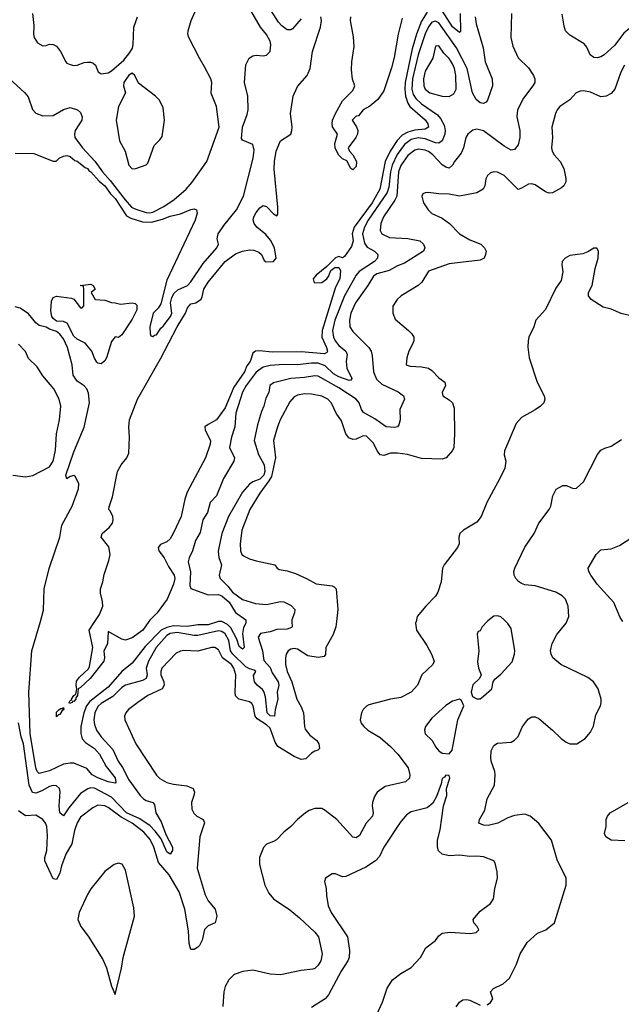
# Model space of a CAD drawing. Header units: inches. Extents: x 2001573 to 2220545, y 644482 to 846830.
# Tile 365 of 656: x 2090816 to 2094309, y 747778 to 753494. Entities that reach past the tile are written whole.
import ezdxf

# ---------------------------------------------------------------- set-up
doc = ezdxf.new("R2010")
doc.units = ezdxf.units.IN
doc.header["$MEASUREMENT"] = 0
doc.layers.add('C0794', color=7, linetype='Continuous')
doc.layers.add('C0795', color=7, linetype='Continuous')

msp = doc.modelspace()

# ---------------------------------------------------------------- linework, layer by layer
at = {"layer": 'C0794', "color": 5}
for points, elevation in [([(2092655.4, 750000), (2092652.2, 749970), (2092636.1, 749923.9), (2092594.3, 749850), (2092591.2, 749808.8), (2092583.9, 749796.1), (2092549.2, 749790.8), (2092490, 749799.9), (2092430, 749838.5), (2092410, 749843), (2092390, 749839.4), (2092375.3, 749830), (2092362.7, 749810), (2092358.7, 749790), (2092360.1, 749750), (2092369.6, 749710), (2092395.9, 749650), (2092425.2, 749550), (2092450, 749505.3), (2092463.4, 749470), (2092469.5, 749390), (2092474.3, 749374.3), (2092500.2, 749340.2), (2092540.6, 749310), (2092553.4, 749290), (2092557.2, 749262.8), (2092547.4, 749252.6), (2092530, 749247.9), (2092510, 749235.3), (2092476.9, 749203.1), (2092450, 749198.5), (2092410, 749216.3), (2092314.9, 749274.9), (2092300.3, 749300.3), (2092270, 749380.9), (2092250, 749400.7), (2092195.6, 749435.6), (2092183.2, 749450), (2092172.3, 749510), (2092163.1, 749523.1), (2092150, 749534.6), (2092088.7, 749548.7), (2092070, 749568.5), (2092067.1, 749590), (2092071.3, 749690), (2092059, 749730), (2092045, 749750), (2091993.8, 749790), (2091970, 749835.8), (2091950, 749849.1), (2091930, 749848.6), (2091850, 749828.8), (2091768.8, 749831.2), (2091750, 749828.1), (2091724.2, 749815.8), (2091642.1, 749730), (2091635.1, 749710), (2091636, 749690), (2091652.9, 749650), (2091654.4, 749630), (2091642.9, 749610), (2091559.2, 749570), (2091501.3, 749530), (2091447.2, 749490), (2091431.7, 749470), (2091425.3, 749450), (2091427.2, 749430), (2091491.1, 749290), (2091610, 749108.9), (2091630, 749089.1), (2091670, 749065.8), (2091710, 749055.1), (2091786.2, 749046.2), (2091823.7, 749030), (2091830.2, 749010), (2091827.8, 748990), (2091813.4, 748950), (2091815.3, 748910), (2091826.5, 748886.5), (2091844.4, 748870), (2091881.6, 748850), (2091890, 748831), (2091861.2, 748750), (2091847.2, 748567.2), (2091892.3, 748412.3), (2091910, 748379), (2091950.2, 748330), (2091961.2, 748290), (2091950.2, 748249.8), (2091910, 748232.8), (2091890, 748211.8), (2091874.7, 748150), (2091860.5, 748119.5), (2091851.3, 748108.7), (2091830, 748096.4), (2091810, 748096.2), (2091800.2, 748130), (2091796.5, 748203.5), (2091774.8, 748330), (2091742.7, 748430), (2091683.4, 748530), (2091621.9, 748601.9), (2091595.5, 748690), (2091573.5, 748733.5), (2091536.1, 748776.1), (2091470, 748828.7), (2091404.9, 748864.9), (2091330, 748920.4), (2091310, 748930.4), (2091270, 748933.1), (2091240.8, 748919.2), (2091170, 748864.8), (2091150, 748832.1), (2091133.5, 748786.5), (2091118.4, 748710), (2091083.4, 748650), (2091059.2, 748580.8), (2091050, 748539.6), (2091030, 748502.2), (2091010, 748506.4), (2090962.4, 748610), (2090962.1, 748630), (2090973.9, 748670), (2090976.7, 748756.7), (2090973.6, 748810), (2090965.8, 748830), (2090950, 748850.8), (2090910, 748875.7), (2090850, 748872.8), (2090810, 748900.9)], 380), ([(2092396.9, 750000), (2092398.6, 749970), (2092394.4, 749965.6), (2092370, 749956.5), (2092310, 749953.2), (2092270, 749939.9), (2092214.9, 749930), (2092200.6, 749910), (2092226, 749830), (2092234.3, 749774.3), (2092270, 749732.7), (2092282.7, 749702.7), (2092317.5, 749650), (2092320.9, 749630), (2092310.9, 749590), (2092314, 749550), (2092298.7, 749490), (2092294.9, 749450), (2092270, 749451.8), (2092252.7, 749470), (2092243.1, 749563.1), (2092233.7, 749593.7), (2092226.1, 749606.1), (2092195.1, 749630), (2092178.9, 749650), (2092173.6, 749686.4), (2092188, 749710), (2092178, 749718), (2092150, 749724.7), (2092130, 749737.6), (2092054.2, 749810), (2092040.9, 749830), (2092030, 749890), (2092010, 749927.8), (2091990, 749942.2), (2091970, 749945.5), (2091850, 749919.6), (2091830, 749918.9), (2091730, 749936.5), (2091690.2, 749930), (2091670, 749918.1), (2091608.2, 749850), (2091563.7, 749770), (2091550.5, 749730), (2091555.8, 749690), (2091551.2, 749668.8), (2091530, 749657.8), (2091430, 749630.4), (2091410, 749616.7), (2091356.3, 749563.7), (2091290, 749524.1), (2091270, 749506.5), (2091252.3, 749470), (2091247.3, 749430), (2091250, 749401.6), (2091262.4, 749370), (2091290, 749331.1), (2091356, 749256), (2091387.6, 749190), (2091413.1, 749153.1), (2091450, 749081.8), (2091515.9, 748990), (2091535.5, 748970), (2091550, 748961.1), (2091589.3, 748949.3), (2091598, 748938), (2091606.8, 748890), (2091637.3, 748837.3), (2091664.2, 748764.2), (2091702.4, 748690), (2091703.8, 748670), (2091690, 748649.6), (2091670, 748662), (2091637.4, 748737.4), (2091603.6, 748783.6), (2091574.1, 748814.1), (2091513.6, 748853.6), (2091435.3, 748890), (2091350, 748979.4), (2091250, 749032.6), (2091230, 749033.8), (2091211.8, 749028.2), (2091170, 749001.3), (2091102, 748918), (2091070, 748871.1), (2091048.4, 748890), (2091044.5, 748930), (2091051.8, 749011.8), (2091046.9, 749030), (2091030, 749045.7), (2091010, 749048.7), (2090990, 749042.5), (2090943.9, 749016.1), (2090910, 749002.8), (2090890, 749007.9), (2090870.7, 749050.7), (2090838.2, 749290), (2090824.9, 749330), (2090810, 749412.3)], 360), ([(2092129.1, 750000), (2092129.2, 749990), (2092115.4, 749964.6), (2092110.6, 749930), (2092120.3, 749850), (2092110, 749839.1), (2092090, 749854.3), (2092077.1, 749897.1), (2092042.6, 749962.6), (2092022.5, 749982.5), (2091990, 749999.2), (2091970, 749999.8), (2091910, 749980.2), (2091850, 749981.2), (2091788.9, 749971.1), (2091710, 749975.3), (2091670, 749964.9), (2091636.6, 749950), (2091544.2, 749855.8), (2091470, 749758.3), (2091410, 749709.5), (2091330, 749619.2), (2091223.5, 749536.5), (2091204.5, 749510), (2091188.7, 749470), (2091171.7, 749390), (2091171.5, 749350), (2091179.7, 749319.7), (2091198, 749298), (2091250, 749262.5), (2091279.4, 749230), (2091317.5, 749157.5), (2091370, 749092.1), (2091373.6, 749066.4), (2091370, 749062.4), (2091330.2, 749069.8), (2091270, 749091.9), (2091236.8, 749110), (2091205.8, 749145.8), (2091130, 749177), (2091110, 749178.5), (2091070, 749172.1), (2090990, 749133.8), (2090930, 749117), (2090917.5, 749130), (2090910, 749149.6), (2090876.8, 749350), (2090869.4, 749590.6), (2090887.2, 749830), (2090936, 750000)], 340), ([(2091566.3, 750000), (2091530.3, 749950), (2091470, 749905.4), (2091430, 749892), (2091410, 749898), (2091330, 749942), (2091325.3, 749870), (2091305.3, 749830), (2091308.4, 749790), (2091303.9, 749770), (2091225.5, 749670), (2091170, 749616.2), (2091156, 749610), (2091152.1, 749570), (2091142.4, 749557.6), (2091142.4, 749550), (2091130, 749536.2), (2091122.5, 749537.5), (2091120.7, 749530), (2091104.7, 749524.7), (2091102.9, 749530), (2091110, 749540.7), (2091117.5, 749542.5), (2091116.2, 749550), (2091130, 749570.6), (2091142, 749578), (2091147.8, 749610), (2091143.1, 749630), (2091145.6, 749654.4), (2091162.6, 749677.4), (2091215, 749725), (2091221, 749739), (2091240.4, 749850), (2091219.7, 749950), (2091253.1, 750000)], 320), ([(2093117.2, 750000), (2093114.6, 749990), (2093119.6, 749950), (2093180.5, 749860.5), (2093208.1, 749810), (2093222.8, 749770), (2093215.6, 749750), (2093150.2, 749690), (2093125, 749630), (2093090.1, 749589.9), (2093030, 749559.4), (2092970, 749549.8), (2092844.2, 749515.8), (2092830, 749509.4), (2092810.6, 749490), (2092800.5, 749470), (2092793, 749430), (2092798, 749410), (2092813.4, 749390), (2092838, 749370), (2092910, 749326), (2092970, 749274.4), (2093012.4, 749230), (2093071.5, 749150), (2093081.8, 749110), (2093079.5, 749090), (2093056.3, 749070), (2092937.7, 749042.3), (2092891.5, 749008.5), (2092875.3, 748984.7), (2092864.7, 748950), (2092862.6, 748930), (2092868.2, 748890), (2092864.2, 748870), (2092827.8, 748830), (2092790, 748757.7), (2092770, 748744.5), (2092750, 748747.2), (2092657.7, 748850), (2092590, 748903.6), (2092570, 748915.1), (2092530, 748913.5), (2092497, 748903), (2092474.9, 748890), (2092429.2, 748850.8), (2092390.4, 748810), (2092350, 748778), (2092306.6, 748733.4), (2092290, 748722), (2092250, 748706.6), (2092232.1, 748687.9), (2092216.1, 748650), (2092209, 748629), (2092207.9, 748590), (2092239.1, 748470), (2092262.3, 748422.3), (2092290.3, 748390), (2092385.3, 748325.3), (2092440.1, 748280.1), (2092530, 748197.1), (2092550.8, 748170), (2092573, 748070), (2092564.9, 748030), (2092550, 748004.2), (2092530, 747985.7), (2092517.8, 747982.2), (2092450, 747974.6), (2092330, 747948.1), (2092270, 747952.4), (2092170, 747975.2), (2092111.1, 747968.9), (2092060.5, 747950), (2092030, 747920.7), (2092010, 747880.9), (2092000.7, 747850), (2091994.8, 747765.2)], 420), ([(2093530.6, 750000), (2093502, 749970), (2093490, 749946), (2093478, 749942), (2093472.7, 749927.3), (2093482.8, 749830), (2093474.4, 749765.6), (2093480.7, 749730), (2093496, 749690), (2093486, 749670), (2093447.9, 749632.1), (2093438, 749590), (2093444.7, 749564.7), (2093470, 749551.3), (2093490, 749551.3), (2093510, 749566), (2093558, 749610), (2093565.2, 749650), (2093574.5, 749665.5), (2093610, 749694), (2093674.9, 749765.1), (2093689.6, 749810), (2093691.3, 749830), (2093670, 749959), (2093650, 749989.2), (2093639.3, 750000)], 440), ([(2093530, 747774.9), (2093550, 747788.4), (2093562.9, 747810), (2093549.5, 747850), (2093567, 747870), (2093622.6, 747897.4), (2093659.7, 747930), (2093700.4, 748010), (2093722.8, 748070), (2093763.2, 748136.8), (2093822, 748190), (2093870.9, 748209.1), (2093922, 748250), (2093989.2, 748470), (2093989.3, 748510), (2093937.1, 748617.1), (2093904.7, 748730), (2093830, 748828), (2093779.6, 748870), (2093750, 748881.4), (2093690, 748874), (2093650, 748859.8), (2093591.6, 748828.4), (2093536.2, 748816.2), (2093510, 748817.4), (2093483, 748830), (2093485.3, 748850), (2093516.1, 748903.9), (2093529.9, 748970.1), (2093573.5, 749050), (2093577.8, 749110), (2093574.8, 749130), (2093552.7, 749190), (2093551.8, 749210), (2093554.5, 749250), (2093570, 749280.3), (2093590, 749293.6), (2093670, 749300.3), (2093690, 749310.4), (2093710, 749332.7), (2093734.1, 749385.9), (2093758.2, 749421.8), (2093770, 749435.3), (2093790, 749447.2), (2093810, 749447.2), (2093830, 749436.5), (2093910.1, 749370.1), (2093960.9, 749320.9), (2093990, 749300.4), (2094010.3, 749290.3), (2094050.8, 749289.2), (2094099.6, 749320.4), (2094130, 749358), (2094147, 749393), (2094162.2, 749457.8), (2094188.2, 749510), (2094192.8, 749530), (2094192.8, 749550), (2094175.8, 749610), (2094148, 749650), (2094114.1, 749674.1), (2093958, 749750), (2093911.1, 749790), (2093901.6, 749810), (2093898.5, 749830), (2093906.9, 749873.1), (2093935.9, 749924.1), (2093988.3, 749990), (2093992.3, 750000)], 420), ([(2092876.4, 747690), (2092923.5, 747790), (2092949.1, 747870.9), (2092981.1, 747918.9), (2093030, 747957.4), (2093090, 747990.4), (2093143, 748050), (2093174.7, 748105.3), (2093230, 748148.2), (2093250, 748174.9), (2093269.4, 748190), (2093315.6, 748195.6), (2093431.8, 748188.2), (2093466, 748194), (2093476.6, 748203.4), (2093481.2, 748210), (2093472.7, 748230), (2093453.2, 748250), (2093449.5, 748270), (2093490, 748318.4), (2093550, 748362.8), (2093567, 748390), (2093574.7, 748450), (2093589.6, 748510), (2093587.7, 748547.7), (2093576.1, 748596.1), (2093569.3, 748610), (2093510, 748634.5), (2093470, 748638.5), (2093430, 748635.1), (2093370, 748643.5), (2093310, 748640.4), (2093270, 748649.8), (2093248.6, 748668.6), (2093241.4, 748690), (2093241.1, 748730), (2093258.4, 748790), (2093277.6, 748930), (2093296.2, 748990), (2093294, 749030), (2093314, 749090), (2093310, 749106), (2093290, 749108), (2093283.5, 749096.5), (2093270, 749088), (2093263, 749057), (2093235.6, 748984.4), (2093214.3, 748945.7), (2093181.4, 748918.6), (2093090, 748895.3), (2093062.7, 748877.3), (2093026.2, 748833.8), (2092931.3, 748690), (2092904.4, 748635.6), (2092882.3, 748610), (2092826.5, 748573.5), (2092710, 748520.5), (2092690, 748518.4), (2092650, 748536), (2092630, 748535.1), (2092591, 748510), (2092586.8, 748490), (2092596.3, 748450), (2092597.1, 748410), (2092606.4, 748350), (2092624, 748310), (2092720.2, 748170), (2092731.8, 748090), (2092729.3, 748050), (2092722.3, 748030), (2092683.2, 747970), (2092610, 747832.8), (2092590, 747808.8), (2092510, 747758.7)], 440), ([(2094330, 748726.8), (2094250, 748731.3), (2094219.6, 748750), (2094212, 748770), (2094220.7, 748810), (2094222, 748850), (2094229.9, 748870.1), (2094245.4, 748890), (2094350, 748948.4)], 380), ([(2093350, 747763.8), (2093369, 747791), (2093390, 747803.7), (2093410, 747805.7), (2093430, 747801.3), (2093490, 747772.4)], 420)]:
    msp.add_lwpolyline(points, dxfattribs=dict(at, elevation=elevation))
for points, elevation in [([(2093370, 749548.7), (2093330, 749537), (2093290, 749511.8), (2093210, 749439.5), (2093173, 749390), (2093166, 749370), (2093170, 749347.3), (2093210.5, 749310), (2093232.2, 749270), (2093250, 749248.5), (2093270, 749235.8), (2093310, 749231), (2093326.8, 749253.2), (2093360.9, 749430), (2093395.3, 749510), (2093382, 749542)], 440), ([(2091030, 749447.3), (2091030, 749474), (2091044.7, 749490), (2091055.3, 749495.3), (2091065.6, 749494.4), (2091070, 749501), (2091072.8, 749490), (2091060.2, 749479.8), (2091050, 749459.7), (2091041.4, 749458.6)], 320), ([(2091390, 748597.4), (2091365.5, 748590), (2091310, 748548.3), (2091230, 748447.6), (2091210, 748414.5), (2091162.2, 748310), (2091153.4, 748270), (2091171.9, 748230), (2091213.5, 748173.5), (2091298.2, 748038.2), (2091319.3, 747990), (2091350, 747883.8), (2091370, 747834), (2091407, 747987), (2091416.3, 748050), (2091482.5, 748290), (2091478.2, 748338.2), (2091430, 748557.2), (2091411.8, 748591.8)], 420)]:
    msp.add_lwpolyline(points, close=True, dxfattribs=dict(at, elevation=elevation))
at = {"layer": 'C0795', "color": 5}
for points, elevation in [([(2090730, 753175.1), (2090845.8, 753070), (2090865.2, 753045.2), (2090890, 752972), (2090910, 752951.3), (2090950, 752936.1), (2091010, 752938.4), (2091070, 752973.2), (2091110, 752983.6), (2091151.3, 752971.3), (2091170, 752955.5), (2091179.6, 752930), (2091177.3, 752910), (2091138.7, 752850), (2091133.9, 752830), (2091137.1, 752810), (2091180.1, 752750), (2091253.3, 752673.3), (2091295.9, 752610), (2091341.1, 752561.1), (2091428, 752448), (2091466.1, 752406.1), (2091490, 752393.7), (2091550, 752375.3), (2091570, 752371.9), (2091590, 752376.2), (2091653, 752410), (2091712.1, 752450), (2091782.6, 752510), (2091817.9, 752550), (2091903.5, 752670), (2091974.5, 752870), (2091959.3, 752990), (2091927.3, 753067.3), (2091931.7, 753128.3), (2091925.1, 753150), (2091890, 753220.9), (2091859.7, 753270), (2091798.5, 753390), (2091792.2, 753410), (2091793.7, 753430), (2091812.1, 753490), (2091872.9, 753630)], 360), ([(2090790, 752719.1), (2090898, 752718), (2091010, 752672), (2091027.3, 752672.7), (2091046, 752690), (2091070, 752701), (2091090, 752704.7), (2091110, 752698.8), (2091136.7, 752676.7), (2091150, 752672.9), (2091196.1, 752636.1), (2091210, 752630.1), (2091218.3, 752618.3), (2091230, 752611.5), (2091277.2, 752557.2), (2091310, 752530.1), (2091342.6, 752482.6), (2091370, 752455.9), (2091435.7, 752355.7), (2091462, 752342), (2091530, 752320.6), (2091582, 752318), (2091645, 752335), (2091690, 752353.7), (2091750, 752366.5), (2091810, 752392.9), (2091830, 752396.5), (2091843, 752390), (2091847.1, 752370), (2091835.7, 752330), (2091670, 751982.4), (2091636.1, 751843.9), (2091620.2, 751819.8), (2091590.4, 751790), (2091571.3, 751710), (2091572.7, 751672.7), (2091578, 751658), (2091590, 751654), (2091598, 751662), (2091610, 751664.7), (2091636.2, 751703.8), (2091650, 751714.8), (2091692.2, 751770), (2091699.2, 751790), (2091691.9, 751850), (2091699.2, 751880.8), (2091713.5, 751906.5), (2091734.1, 751925.9), (2091790.5, 751950), (2091810, 751971.5), (2091880.7, 752079.3), (2091961.1, 752170), (2091969.6, 752190), (2091961.8, 752221.8), (2091969, 752250), (2092001.7, 752298.3), (2092075.8, 752390), (2092115.6, 752470), (2092171.2, 752690), (2092176.6, 752736.6), (2092169.1, 752769.1), (2092110, 752794), (2092103.3, 752803.3), (2092108.9, 752870), (2092137.5, 752942.5), (2092142.2, 752970), (2092139.9, 753050), (2092122, 753130), (2092129, 753231), (2092147.8, 753270), (2092170, 753283.7), (2092190, 753288.7), (2092230, 753284.2), (2092250, 753287.6), (2092270.6, 753310), (2092273.8, 753350), (2092269.8, 753370), (2092250, 753407.8), (2092215.1, 753450), (2092144.1, 753570)], 340), ([(2092450, 753499.3), (2092399.5, 753440.5), (2092390, 753435.2), (2092370, 753435.6), (2092338.2, 753458.2), (2092318.8, 753478.8), (2092261.4, 753570)], 320), ([(2090890.3, 753530), (2090899, 753461), (2090895.3, 753410), (2090899.5, 753390), (2090919.6, 753359.6), (2090950, 753342.4), (2090970, 753344.4), (2090990, 753352.7), (2091010, 753350.4), (2091030, 753339.3), (2091053.4, 753310), (2091083, 753250), (2091090, 753242), (2091110, 753233), (2091130, 753228.5), (2091150, 753230.5), (2091190, 753244.9), (2091210, 753247.2), (2091230, 753247), (2091242, 753242), (2091255.8, 753230), (2091271.8, 753191.8), (2091290, 753179.5), (2091330, 753185.2), (2091350, 753196.5), (2091420.9, 753259.1), (2091456.2, 753303.8), (2091470.7, 753329.3), (2091475.3, 753350), (2091478.4, 753450), (2091500.9, 753510)], 380), ([(2091253.1, 750000), (2091279.9, 750040.1), (2091299, 750090), (2091297.1, 750117.1), (2091284.3, 750164.3), (2091285.4, 750190), (2091298.7, 750230), (2091306.4, 750273.6), (2091334.1, 750354.1), (2091340.5, 750390), (2091332.9, 750432.9), (2091289.7, 750490), (2091294.4, 750510), (2091335.1, 750544.9), (2091354.6, 750570), (2091359.4, 750590), (2091356.5, 750610), (2091342, 750642), (2091334, 750650), (2091334.8, 750665.2), (2091355.6, 750724.4), (2091383, 750870), (2091405.7, 750910), (2091437.8, 750950), (2091450, 750977.3), (2091453.2, 751070), (2091449, 751129), (2091454.4, 751170), (2091500.8, 751290), (2091634.4, 751525.6), (2091729.9, 751709.9), (2091778.3, 751790), (2091790, 751820.3), (2091810, 751844.4), (2091838, 751850), (2091869.4, 751870.6), (2091876, 751884), (2091884.5, 751930), (2091910.7, 751970), (2092009.2, 752090), (2092070, 752134.1), (2092110, 752150.8), (2092150, 752157.6), (2092176.2, 752156.2), (2092204.5, 752144.5), (2092221, 752130), (2092236.2, 752096.2), (2092247.3, 752087.3), (2092290, 752090.3), (2092305.7, 752110), (2092294.8, 752170), (2092273.3, 752213.3), (2092246.2, 752246.2), (2092192.2, 752290), (2092176.8, 752310), (2092171.9, 752331.9), (2092175.8, 752350), (2092190, 752375.2), (2092210, 752401.6), (2092230, 752414.3), (2092250, 752409.3), (2092290, 752366.7), (2092310, 752354.9), (2092314.9, 752365.1), (2092315.3, 752404.7), (2092293.4, 752626.6), (2092295, 752670), (2092305.7, 752730), (2092330, 752790.3), (2092389.5, 752830), (2092396.9, 752850), (2092398.9, 752870), (2092388.7, 752950), (2092403.5, 753050), (2092430, 753106.8), (2092484.8, 753170), (2092503.2, 753210), (2092516.7, 753310), (2092562.8, 753450), (2092569.4, 753489.4), (2092564, 753510)], 320), ([(2093182.1, 753537.9), (2093150, 753485.8), (2093119.2, 753410), (2093094.4, 753325.6), (2093053.6, 753130), (2093051.6, 753090), (2093056.7, 753050), (2093069.3, 753010), (2093082.1, 752990), (2093170, 752912.5), (2093185.2, 752890), (2093190.5, 752869.5), (2093170, 752858.1), (2093110, 752852.7), (2093070, 752841.8), (2093037, 752823), (2093007.5, 752792.5), (2092966.6, 752730), (2092937.7, 752670), (2092907.7, 752510), (2092862.7, 752430), (2092758.8, 752290), (2092747, 752250), (2092752.2, 752210), (2092743.3, 752176.7), (2092701.2, 752118.8), (2092690, 752111.9), (2092670, 752119.2), (2092650, 752111.6), (2092599.3, 752060.7), (2092536.9, 752010), (2092520.4, 751990), (2092525.3, 751965.3), (2092570, 751968.6), (2092599.2, 751990), (2092610, 752003.5), (2092622.5, 752037.5), (2092645.7, 752054.3), (2092670, 752055.5), (2092678.5, 752038.5), (2092674.6, 751990), (2092650, 751941.2), (2092571.9, 751690), (2092571.3, 751650), (2092596.6, 751590), (2092602.4, 751570), (2092598.5, 751561.5), (2092585.5, 751554.5), (2092450, 751565.6), (2092283, 751563), (2092207.9, 751572.1), (2092185.5, 751570), (2092170, 751558.7), (2092153.5, 751510), (2092135.9, 751484.1), (2092121.3, 751450), (2092059.5, 751360.5), (2092010, 751240.4), (2091958.7, 751170), (2091910, 751144.6), (2091891.3, 751130), (2091892.4, 751110), (2091923.9, 751050), (2091922.5, 751030), (2091894.4, 750950), (2091788.6, 750750), (2091775.2, 750710), (2091753.9, 750610), (2091710, 750514), (2091690, 750479.1), (2091670, 750462.6), (2091633, 750447), (2091620.3, 750430), (2091623.6, 750410), (2091655.5, 750370), (2091680.3, 750320.3), (2091712.8, 750270), (2091716.5, 750250), (2091710, 750217.2), (2091672.2, 750130), (2091614.8, 750050), (2091572.1, 750007.9), (2091566.3, 750000)], 320), ([(2093460.8, 753510), (2093466.1, 753470), (2093507, 753330), (2093518.1, 753250), (2093558.6, 753150), (2093560.9, 753110), (2093532.7, 753027.3), (2093524.5, 753015.5), (2093510, 753007.2), (2093490, 753011.7), (2093466, 753030), (2093445.9, 753070), (2093414.1, 753210), (2093352.1, 753330), (2093250, 753475.5), (2093230, 753485.6), (2093210, 753479), (2093190, 753453), (2093170, 753411.2), (2093130, 753290), (2093096.4, 753150), (2093092.5, 753090), (2093100.5, 753060.5), (2093116.2, 753036.2), (2093150, 753005.1), (2093241.1, 752941.1), (2093259.7, 752919.7), (2093281.3, 752881.3), (2093286.4, 752850), (2093284, 752830), (2093269, 752791), (2093250, 752777.2), (2093230, 752778.3), (2093170, 752802.3), (2093130, 752807.6), (2093090, 752798.6), (2093050, 752769.2), (2093008.7, 752711.3), (2092978.1, 752650), (2092968.5, 752610), (2092959, 752521), (2092950.2, 752489.8), (2092838.6, 752330), (2092818.9, 752290), (2092807.4, 752250), (2092817.4, 752197.4), (2092832.7, 752172.7), (2092875.3, 752150), (2092896.5, 752130), (2092894, 752110), (2092875.6, 752090), (2092788.1, 752031.9), (2092769.2, 752010), (2092702.4, 751890), (2092646.1, 751750), (2092631.6, 751690), (2092638.7, 751650), (2092648.6, 751628.6), (2092670, 751602.2), (2092709.5, 751570), (2092718.1, 751550), (2092711.1, 751508.9), (2092714.9, 751470), (2092743.9, 751410), (2092739.3, 751400.7), (2092730, 751398.5), (2092670, 751420.6), (2092638.8, 751438.8), (2092590, 751485.1), (2092550, 751499.8), (2092510, 751499.8), (2092430.8, 751489.2), (2092350, 751492.9), (2092270, 751486.6), (2092230, 751476.6), (2092190, 751446.9), (2092130.8, 751370), (2092110, 751331.8), (2092071.5, 751210), (2092065.6, 751130), (2092045.1, 751070), (2092034.8, 751010), (2092063, 750950), (2092060.4, 750930), (2091999.3, 750830), (2091958.2, 750730), (2091921.6, 750690), (2091906.6, 750633.4), (2091880.2, 750590), (2091863.2, 750516.8), (2091836.9, 750470), (2091819, 750410), (2091799.2, 750370), (2091794.4, 750345.6), (2091808.6, 750288.6), (2091803.4, 750210), (2091810.7, 750190.7), (2091910, 750155.5), (2091970, 750155.9), (2091990, 750149), (2092031.7, 750111.7), (2092070, 750052.1), (2092129.1, 750010), (2092129.1, 750000)], 340), ([(2093670.8, 753529.2), (2093668.7, 753390), (2093680, 753340), (2093710, 753271.8), (2093770, 753214.4), (2093799.5, 753170), (2093807.4, 753150), (2093806.3, 753130), (2093796.5, 753110), (2093741.5, 753038.5), (2093706, 752970), (2093703.2, 752930), (2093720.2, 752850), (2093719.3, 752810), (2093710, 752767), (2093690, 752739.7), (2093670, 752736.8), (2093630, 752760.3), (2093510, 752849.2), (2093470, 752857.5), (2093448.1, 752851.9), (2093417.2, 752830), (2093406, 752810), (2093392.4, 752750), (2093380.4, 752719.6), (2093340.3, 752670), (2093330, 752649.3), (2093310, 752632), (2093290, 752638), (2093270, 752651.5), (2093214.5, 752710), (2093190, 752728.6), (2093170, 752736.6), (2093130, 752741.8), (2093110, 752735.8), (2093070, 752705), (2093030, 752646.6), (2093015.2, 752610), (2093005.4, 752470), (2092994.3, 752445.7), (2092927.9, 752350), (2092913.8, 752310), (2092909.5, 752270), (2092918.6, 752250), (2092963.8, 752230), (2093070, 752223.5), (2093139.1, 752210), (2093160.3, 752190), (2093168.5, 752170), (2093161.3, 752150), (2093050, 752080.6), (2093010, 752065.2), (2092962.3, 752037.7), (2092890, 752018), (2092870, 752005.8), (2092837.2, 751950), (2092765, 751850), (2092738.7, 751790), (2092730.1, 751750), (2092732.8, 751710), (2092750, 751683.2), (2092842.6, 751590), (2092856.5, 751570), (2092863.6, 751543.6), (2092870.7, 751450), (2092887, 751407), (2092918.2, 751378.2), (2093013.9, 751333.9), (2093044.6, 751310), (2093050.2, 751290), (2093024.2, 751230), (2093025, 751170), (2093018, 751142), (2093008.9, 751131.1), (2092993.8, 751126.2), (2092944.5, 751130), (2092877.2, 751177.2), (2092813.1, 751213.1), (2092800.6, 751230), (2092787.2, 751270), (2092770.6, 751290), (2092670, 751356.3), (2092550, 751424.1), (2092530, 751426.8), (2092470, 751416.2), (2092389.6, 751410.4), (2092290, 751385.1), (2092268.5, 751370), (2092262.6, 751330), (2092244.3, 751295.7), (2092233.8, 751250), (2092220.1, 751219.9), (2092197.3, 751142.7), (2092178, 751050), (2092202.6, 750970), (2092235.8, 750910), (2092239.2, 750870), (2092232.9, 750850), (2092210, 750826), (2092169.1, 750810.9), (2092150, 750797.5), (2092110.7, 750750), (2092027.6, 750610), (2091988.9, 750510), (2091968.6, 750408.6), (2091972.1, 750372.1), (2091988.2, 750330), (2091974, 750270), (2091980.3, 750250), (2092025.3, 750205.3), (2092051, 750170), (2092110, 750127.1), (2092185.2, 750105.2), (2092250, 750097.9), (2092330, 750116.3), (2092350, 750114.8), (2092392.7, 750092.7), (2092413.1, 750070), (2092411.3, 750050), (2092396.3, 750010), (2092396.9, 750000)], 360), ([(2093037.5, 753502.5), (2093014, 753410), (2092990, 753275.1), (2092974.8, 753214.8), (2092930, 753081.2), (2092896.3, 753030), (2092850, 752992.3), (2092811.3, 752970), (2092783.6, 752936.4), (2092770, 752934), (2092747.3, 752910), (2092771.9, 752871.9), (2092779, 752850), (2092777.8, 752830), (2092767.8, 752810), (2092723.1, 752750), (2092730.5, 752730), (2092750.4, 752710), (2092771.2, 752671.2), (2092770, 752641.2), (2092750, 752622.9), (2092739.3, 752630), (2092715.2, 752675.2), (2092690, 752686.3), (2092670, 752707.6), (2092648.2, 752748.2), (2092645.5, 752774.5), (2092662, 752830), (2092632.6, 752872.6), (2092629.5, 752889.5), (2092632.9, 752910), (2092649.9, 752950.1), (2092690, 753022.6), (2092750, 753083.7), (2092761.3, 753110), (2092747.9, 753147.9), (2092743.4, 753203.4), (2092744.3, 753250), (2092757.5, 753337.5), (2092753.6, 753393.6), (2092736.9, 753490), (2092738.9, 753510)], 280), ([(2093374.1, 753530), (2093375, 753425), (2093370, 753419.7), (2093330, 753453.2), (2093267.9, 753550)], 320), ([(2094491.1, 753508.9), (2094488.1, 753490), (2094473.7, 753466.3), (2094443.2, 753456.8), (2094390, 753455.4), (2094357, 753443), (2094323.8, 753416.2), (2094270, 753344.1), (2094209.2, 753290), (2094190, 753277.9), (2094170, 753272.3), (2094150, 753275), (2094129.2, 753290), (2094110, 753333.5), (2094094.4, 753354.4), (2094010, 753403.4), (2093985, 753430), (2093976.6, 753456.6), (2093966.5, 753526.5)], 360), ([(2094328.7, 753230), (2094307.4, 753190), (2094272.3, 753090), (2094250, 753066), (2094221.6, 753050), (2094190, 753046.3), (2094130, 753073.6), (2094090, 753080.9), (2094070, 753079.7), (2094046.4, 753070), (2094011.2, 753028.8), (2093952.7, 752990), (2093936, 752970), (2093926.7, 752950), (2093906.4, 752870), (2093909.2, 752810), (2093904.5, 752750), (2093908.3, 752730), (2093919.6, 752710), (2093954.7, 752670), (2093975.4, 752630), (2093988, 752572), (2093987.3, 752552.7), (2093976.5, 752530), (2093962.1, 752517.9), (2093910, 752488.8), (2093890, 752487.7), (2093870, 752494), (2093810, 752534.6), (2093790, 752540.3), (2093770, 752538.4), (2093730, 752515), (2093710, 752508.7), (2093630, 752588.9), (2093590, 752608.9), (2093570, 752611.2), (2093550, 752605.1), (2093531.7, 752590), (2093522.4, 752570), (2093516.5, 752530), (2093508, 752510), (2093471.3, 752488.7), (2093370, 752469.8), (2093310, 752481.2), (2093250, 752483.1), (2093188.8, 752491.2), (2093170.5, 752489.5), (2093157.3, 752482.7), (2093150.7, 752469.3), (2093160.4, 752430), (2093188.8, 752390), (2093210, 752368.7), (2093270, 752341.5), (2093311.5, 752311.5), (2093370.1, 752250.1), (2093430, 752216.4), (2093493.4, 752190), (2093515.3, 752170), (2093524, 752150), (2093521.7, 752130), (2093512.2, 752110), (2093490, 752098), (2093310, 752077), (2093190, 752033.3), (2093151.4, 751970), (2093128.9, 751950), (2093030.4, 751890), (2093008.8, 751870), (2092983.1, 751830), (2092983.1, 751790), (2092995.8, 751755.8), (2093074.6, 751690), (2093093.1, 751670), (2093104, 751650), (2093104, 751630), (2093097.3, 751610), (2093076.5, 751570), (2093063.1, 751530), (2093060.7, 751490), (2093082.5, 751482.5), (2093150, 751479.2), (2093190.1, 751470.1), (2093210, 751457.8), (2093250, 751415.3), (2093284.9, 751390), (2093288.2, 751370), (2093269.1, 751330), (2093272.4, 751310), (2093310, 751287.8), (2093330, 751270.3), (2093338.6, 751238.6), (2093340.9, 751090), (2093336.8, 751010), (2093330, 750992.8), (2093292.8, 750950), (2093270, 750942.4), (2093150, 750946.2), (2093067.6, 750970), (2093010, 750978.2), (2092970, 750976.4), (2092930, 750964.1), (2092910, 750967.4), (2092891.6, 750990), (2092870, 751035), (2092830, 751076.8), (2092810, 751077.6), (2092770, 751058.8), (2092750, 751056.8), (2092727.2, 751067.2), (2092710.4, 751090.4), (2092685, 751165), (2092654.2, 751210), (2092627.1, 751267.1), (2092606, 751290), (2092570, 751307.8), (2092510, 751319.6), (2092470, 751322.2), (2092430, 751314.5), (2092410, 751304.2), (2092383.7, 751276.3), (2092328.6, 751170), (2092313.1, 751130), (2092290.7, 751050), (2092300.6, 750950), (2092277.7, 750842.3), (2092263.4, 750816.6), (2092210, 750745.9), (2092152.2, 750650), (2092106.2, 750530), (2092096.9, 750450), (2092098.8, 750410), (2092106.4, 750390), (2092119.8, 750379.8), (2092150, 750363.9), (2092190, 750351.4), (2092297.3, 750330), (2092310.4, 750310.4), (2092322, 750302), (2092370, 750293.6), (2092418, 750278), (2092481.1, 750250), (2092538.1, 750218.1), (2092630, 750206.5), (2092642, 750202), (2092653.6, 750190), (2092662.9, 750070), (2092655.4, 750000)], 380), ([(2094372.7, 751772.7), (2094308.1, 751788.1), (2094250, 751813.2), (2094204.9, 751824.9), (2094134, 751870), (2094118, 751890), (2094119.3, 751910), (2094139.7, 751950), (2094158, 752050), (2094175.6, 752110), (2094176.3, 752150), (2094166.6, 752166.6), (2094150, 752167.3), (2094114.4, 752145.6), (2094085.4, 752134.6), (2094010, 752124), (2093983.6, 752110), (2093965.2, 752090), (2093963.5, 752070), (2093970.3, 752029.7), (2093960.9, 751979.1), (2093930, 751936.2), (2093870, 751811.3), (2093813.1, 751750), (2093801.1, 751710), (2093772.9, 751650), (2093768.9, 751630), (2093766.7, 751593.3), (2093774.2, 751530), (2093820.7, 751390), (2093860.9, 751310), (2093864.9, 751290), (2093859.5, 751270), (2093840.3, 751250), (2093810, 751228.7), (2093730, 751184), (2093698.5, 751150), (2093631.9, 750990), (2093628.6, 750968.6), (2093639.3, 750930), (2093632.3, 750890), (2093606.7, 750833.3), (2093528.4, 750690), (2093496.2, 750610), (2093470, 750577.2), (2093392.7, 750530), (2093372.4, 750510), (2093366.4, 750490), (2093367.2, 750450), (2093358.5, 750430), (2093280.2, 750330), (2093271.2, 750310), (2093262.4, 750230), (2093244.7, 750170), (2093230, 750146.3), (2093173.7, 750090), (2093124.9, 750030), (2093117.2, 750000)], 420), ([(2090936, 750000), (2090954.7, 750065.3), (2090957.7, 750190), (2090986.9, 750306.9), (2091048.4, 750490), (2091061.3, 750558.7), (2091120.7, 750670), (2091158, 750770), (2091159.3, 750799.3), (2091140.4, 750840.4), (2091130, 750848), (2091110, 750842), (2091090, 750829), (2091084.2, 750850), (2091130, 750986), (2091191.2, 751128.8), (2091220.6, 751270), (2091215.3, 751324.7), (2091206.6, 751350), (2091190, 751368.1), (2091150, 751395.9), (2091126.8, 751430), (2091120.6, 751490), (2091094.5, 751590), (2091070, 751641.5), (2091050, 751668.6), (2091030, 751684.4), (2090990, 751697), (2090970, 751708.7), (2090930, 751719.3), (2090910, 751734.2), (2090866.8, 751786.8), (2090818.3, 751818.3), (2090790, 751826.3)], 340), ([(2090776, 750850), (2090850, 750839.7), (2090892.4, 750847.6), (2090990, 750897.4), (2091009.7, 750930), (2091024.6, 750995.4), (2091028.9, 751090), (2091047.7, 751170), (2091054.2, 751250), (2091044.7, 751290), (2091013.7, 751350), (2090950, 751425.6), (2090918.2, 751478.2), (2090867.7, 751527.7), (2090850, 751567.2), (2090808.7, 751610)], 360), ([(2093992.3, 750000), (2094004.4, 750030), (2094001.1, 750090), (2093984.7, 750130), (2093966, 750150), (2093929.4, 750170), (2093810, 750207.2), (2093750, 750213.2), (2093730, 750219.9), (2093711.9, 750231.9), (2093697, 750250), (2093687.3, 750270), (2093685, 750290), (2093690.7, 750310), (2093749.3, 750430.7), (2093803.4, 750510), (2093830, 750570.3), (2093891.1, 750650), (2093900.5, 750670), (2093911.1, 750730), (2093931.8, 750768.2), (2093970, 750790.2), (2093990.2, 750790.2), (2094030, 750772), (2094050, 750774), (2094090, 750810.5), (2094171.3, 750968.7), (2094190, 750994), (2094213, 751007), (2094250, 751018.7), (2094310, 751056.5)], 420), ([(2094318.9, 750000), (2094302.6, 750022.6), (2094266.5, 750110), (2094170, 750217.7), (2094131.4, 750270), (2094120.3, 750290), (2094117.4, 750310), (2094162.4, 750390), (2094190, 750415.3), (2094250, 750421.6), (2094298.8, 750441.2), (2094410, 750512.8)], 380), ([(2093639.3, 750000), (2093629.3, 750010), (2093610, 750026.6), (2093590, 750032.3), (2093568.2, 750031.8), (2093535.2, 750004.8), (2093530.6, 750000)], 440)]:
    msp.add_lwpolyline(points, dxfattribs=dict(at, elevation=elevation))
for points, elevation in [([(2093250, 753341.6), (2093230, 753340.9), (2093215.3, 753270), (2093170, 753195.8), (2093160.1, 753150), (2093162.9, 753110), (2093171, 753090), (2093198, 753070), (2093270, 753050.6), (2093310, 753048.6), (2093337.1, 753062.9), (2093349.9, 753090), (2093348.5, 753170), (2093341.4, 753210), (2093330, 753238.2), (2093310, 753268.3), (2093279.4, 753299.4)], 360), ([(2091470, 753183.7), (2091450, 753171.5), (2091421.5, 753130), (2091418.7, 753110), (2091430.4, 753070), (2091390.4, 752990), (2091376.4, 752910), (2091395.3, 752790), (2091428.4, 752730), (2091450.5, 752650), (2091470, 752628.4), (2091490, 752630.5), (2091549.6, 752650.4), (2091559.3, 752660.7), (2091596.2, 752763.8), (2091630, 752795.5), (2091643.3, 752816.7), (2091656.9, 752910), (2091650, 752982), (2091627.1, 753027.1), (2091604.5, 753050), (2091505.1, 753125.1), (2091483.7, 753170)], 380), ([(2091401.6, 751841.6), (2091470, 751850.4), (2091485.7, 751845.7), (2091495.8, 751835.8), (2091496.9, 751810), (2091470, 751754.7), (2091410, 751663.6), (2091390, 751649.6), (2091370, 751652.3), (2091350, 751625.1), (2091319.4, 751530), (2091310, 751513.8), (2091290, 751495.9), (2091270, 751499.1), (2091264.8, 751504.8), (2091249.6, 751529.6), (2091235.6, 751570), (2091196.1, 751616.1), (2091150, 751639.9), (2091130, 751656.9), (2091092.2, 751732.2), (2091070, 751741.5), (2091030, 751744.3), (2091010, 751758.5), (2091002.5, 751770), (2090997, 751803), (2091001.2, 751858.8), (2091010, 751881.6), (2091030, 751888.2), (2091117.5, 751877.5), (2091130.7, 751870.7), (2091170, 751822), (2091178, 751822), (2091188, 751832), (2091188.4, 751928.4), (2091186, 751946), (2091168, 751950), (2091230, 751958), (2091242, 751950), (2091254, 751930), (2091232, 751910), (2091254, 751870), (2091310, 751864.9), (2091348.7, 751851.3), (2091370, 751851)], 320)]:
    msp.add_lwpolyline(points, close=True, dxfattribs=dict(at, elevation=elevation))

doc.saveas('drawing.dxf')
